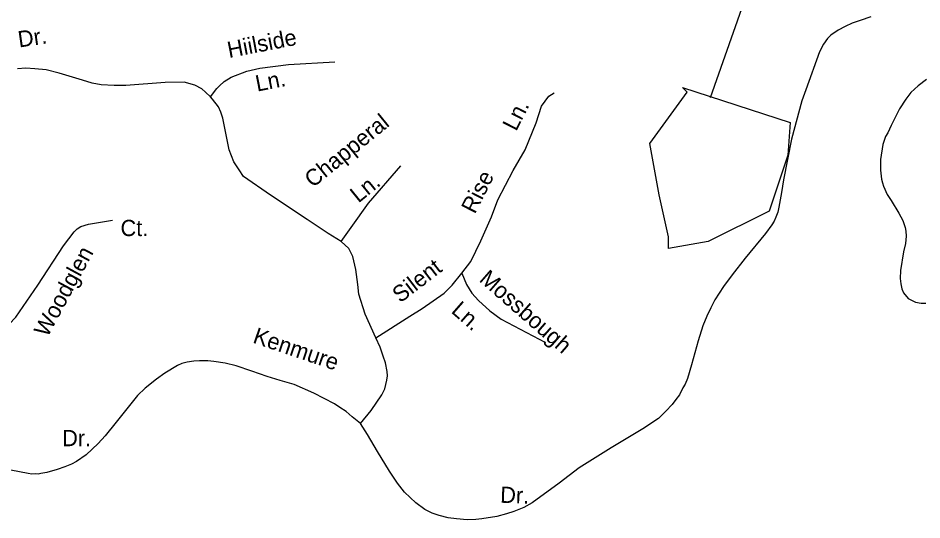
# Model space of a CAD drawing. Extents: x 884530 to 1028605, y 526725 to 653634.
# Drawn here: x 968262 to 971914, y 562742 to 564771 of the extents above; entities that cross this region are included whole.
import ezdxf

# ---------------------------------------------------------------- set-up
doc = ezdxf.new("R2010")
doc.units = 0
for name, color, linetype in [('Exist Hydrographic Creek Single Shore', 7, 'Continuous'), ('Exist Hydrographic Pond Over 1500 Sq Ft', 7, 'Continuous'), ('Exist Road Non-System Type 51', 7, 'Continuous'), ('Exist Road Non-System Type 51 Label', 7, 'Continuous')]:
    doc.layers.add(name, color=color, linetype=linetype)

msp = doc.modelspace()

# ---------------------------------------------------------------- linework, layer by layer
at = {"layer": 'Exist Hydrographic Creek Single Shore'}
msp.add_lwpolyline([(971060.4, 564449.1), (971211.5, 564883.7), (971192.6, 565129.3), (971305.9, 565299.4), (971441.5, 565245.4), (971579.1, 565364.1), (971834.7, 565573.4), (972259.6, 565611.2), (973015, 565658.4), (973251, 565781.2), (973411.6, 565752.9), (973609.9, 565686.7), (974276.7, 565723.2), (974566.1, 565894.5), (974652.9, 565991.3), (974813.5, 566053.7), (975080.4, 566051.5), (975207.2, 566108.1), (975276.7, 566188.7), (975602.5, 566927.1), (975750.5, 567104.6), (975948.4, 567281.1)], dxfattribs=at)
at = {"layer": 'Exist Hydrographic Pond Over 1500 Sq Ft'}
msp.add_lwpolyline([(970947.1, 564490.7), (971381.4, 564349), (971372, 564216.7), (971296.5, 563990), (971051, 563867.1), (970890.4, 563838.8), (970890.4, 563886), (970852.7, 564056.1), (970814.9, 564263.9), (970966, 564471.8)], close=True, dxfattribs=at)
at = {"layer": 'Exist Road Non-System Type 51'}
for points in [[(971708.4, 564775.7), (971665.3, 564761.3), (971632.8, 564749.6), (971603.6, 564736.8), (971576.4, 564722), (971546, 564701.6), (971532.4, 564687.6), (971516, 564664.8), (971500.8, 564634.7), (971445.8, 564480.9), (971428.6, 564435.8), (971387.9, 564281.2), (971355.1, 564117.1), (971347.1, 564066.3), (971335.8, 564005.9), (971331.4, 563985.8), (971324.6, 563966.6), (971317, 563950.2), (971308.1, 563935), (971281.8, 563900.6), (971200.1, 563799.9), (971148.1, 563733.2), (971112.4, 563686.4), (971078.1, 563631.9), (971061.3, 563599.5), (971045.7, 563566.3), (971029.2, 563526.7), (971010.7, 563465.8), (970983.2, 563369.7), (970966.4, 563314.5), (970957.1, 563291.3), (970948.8, 563275.7), (970934.3, 563248.4), (970920.3, 563229.3), (970904.8, 563209.6), (970879.9, 563181.6), (970849.8, 563152.7), (970786.6, 563110.8), (970658.5, 563033.5), (970529.2, 562953), (970447.9, 562890.6), (970338.7, 562811.3), (970305.8, 562792.9), (970265, 562776.1), (970235.4, 562766.9), (970196.6, 562756.4), (970135.6, 562746.4), (970112.1, 562744.4), (970077.2, 562742.4), (970033.6, 562746.4), (970000.4, 562750.9), (969963.1, 562760.4), (969935.5, 562770.1), (969905.5, 562784.9), (969869.5, 562810.9), (969823.8, 562854.1), (969795, 562891), (969763.4, 562939), (969713.8, 563019.5), (969673.7, 563087.5), (969645.7, 563132.7)], [(969039.4, 564452.4), (969065.2, 564486.6), (969075.7, 564496.4), (969095.1, 564514.2), (969123.6, 564532.3), (969186, 564556.5), (969238.2, 564568.4), (969354.3, 564583.2), (969541.3, 564594.3)], [(969039.4, 564452.4), (969019.9, 564470.8), (969004.3, 564484.2), (968976.6, 564499.6), (968933.5, 564511.9), (968856, 564510.6), (968697.4, 564498.3), (968650.7, 564498.3), (968597.8, 564500.8), (968560.8, 564507), (968522.7, 564519.3), (968428, 564547.6), (968375.1, 564561.1), (968329.6, 564566), (968293.9, 564568.4), (968259.4, 564566)], [(971933, 564522.9), (971899, 564497.2), (971870, 564469.7), (971848.7, 564442.4), (971824.2, 564404.3), (971790.5, 564337.2), (971775.9, 564306.5), (971767.7, 564291.7), (971756.2, 564259.8), (971746.3, 564199.7), (971747.2, 564155.5), (971750.7, 564119.9), (971755, 564104.7), (971759, 564091), (971773.8, 564057.7), (971790.2, 564033.6), (971820.5, 563982), (971836.8, 563952.1), (971846.6, 563924.7), (971848.7, 563909.1), (971850.3, 563889.1), (971847.4, 563859.6), (971840, 563826.1), (971827.3, 563751.2), (971826.6, 563718.4), (971829.5, 563697.2), (971833.6, 563676.7), (971840, 563659.9), (971858.5, 563637.4), (971888.3, 563623.1), (971911.3, 563619), (971930.5, 563618.2)], [(969567.1, 563868.4), (969515.5, 563900.5), (969430.6, 563957), (969281.7, 564055.4), (969173.4, 564130.5), (969155, 564157.5), (969134.2, 564189.6), (969114.4, 564238.7), (969088.7, 564366.7), (969081.2, 564390.1), (969071.3, 564411.9), (969047.3, 564443.1), (969039.4, 564452.4)], [(970055.3, 563739.2), (970091.8, 563787.5), (970132.3, 563869.8), (970174.6, 563967.3), (970200.4, 564036.2), (970263.1, 564155.3), (970310.5, 564237.7), (970355.6, 564346.9), (970376.7, 564414.1), (970406, 564454.8), (970428.7, 564468.8)], [(969567.1, 563868.4), (969607.7, 563923.8), (969677.9, 564022.2), (969808.7, 564173)], [(967763.6, 563051.4), (967789.1, 563134.2), (967806.2, 563208.2), (967816.9, 563263.1), (967827.3, 563292.1), (967839.6, 563315.5), (967855.7, 563337.2), (967876, 563356.9), (967902.9, 563376.1), (967931.2, 563390.9), (968038.9, 563430.9), (968154.9, 563484.2), (968194.9, 563508), (968225.9, 563533.6), (968252.7, 563561.7), (968341.9, 563691.3), (968445.6, 563849.9), (968488.2, 563906.6), (968500.6, 563918.9), (968515.3, 563928.8), (968546.4, 563938.1), (968643.3, 563954.5)], [(969707.9, 563478.9), (969664.5, 563574), (969638.4, 563655.3), (969634.3, 563693.9), (969627.4, 563755.2), (969615.1, 563807), (969597.9, 563838.9), (969567.1, 563868.4)], [(969707.9, 563478.9), (969845.3, 563566.6), (969895.3, 563596.3), (969983.4, 563659), (970015.4, 563691.5), (970055.3, 563739.2)], [(970055.3, 563739.2), (970074.5, 563694.1), (970096.1, 563659.3), (970123.1, 563629.1), (970168.4, 563587.7), (970214.4, 563553.9), (970393.3, 563459.4)], [(969645.7, 563132.7), (969688.5, 563185.2), (969732.2, 563248.4), (969743.8, 563272.4), (969752.4, 563306.9), (969754.8, 563324.9), (969754, 563342), (969747, 563377.3), (969737.7, 563404.3), (969725, 563440.6), (969707.9, 563478.9)], [(969645.7, 563132.7), (969612.2, 563159.6), (969588, 563180), (969562.5, 563197), (969540.5, 563211.2), (969457.1, 563254.3), (969378, 563289.7), (969321.5, 563306), (969269, 563322.3), (969206.1, 563344.2), (969143.3, 563365.6), (969098.7, 563375.6), (969052.7, 563383.1), (969028.4, 563384.8), (968994.5, 563384.8), (968971.9, 563383.9), (968944.9, 563380.4), (968924.2, 563374.8), (968905.9, 563366.8), (968854.6, 563335), (968821.2, 563310.7), (968775.4, 563275.4), (968744.4, 563245.9), (968658.5, 563137.4), (968614, 563082.9), (968586.2, 563051.4), (968536.9, 563005.7), (968497.4, 562979.1), (968478.3, 562967.5), (968450.8, 562956.4), (968419.5, 562946), (968377.7, 562934.5), (968354.3, 562929.4), (968342.7, 562927.7), (968331, 562928.3), (968317.2, 562927.7), (968302.9, 562930.1), (968233.1, 562943.5)]]:
    msp.add_lwpolyline(points, dxfattribs=at)

# ---------------------------------------------------------------- texts
at = {"layer": 'Exist Road Non-System Type 51 Label'}
for s, rotation, p in [('Dr.', 8.3511, (968266.2, 564651.7)), ('Hiilside', 11.0168, (969114.4, 564609.1)), ('Ln.', 11.0168, (969228, 564473.4)), ('Ln.', 62.9367, (970274.4, 564310.4)), ('Chapperal', 39.0575, (969452.9, 564082.8)), ('Rise', 63.0568, (970107.7, 563975.9)), ('Ln.', 39.0575, (969637.2, 564021.1)), ('Woodglen', 61.5724, (968380.5, 563477.3)), ('Silent', 37.4097, (969806, 563617.1)), ('Mossbough', 318.7937, (970121.3, 563709.3)), ('Ln.', 318.7937, (970008.4, 563582.8)), ('Kenmure', 341.3358, (969206.8, 563459.5)), ('Dr.', 358.008, (970209.3, 562812))]:
    msp.add_text(s, height=65.62, rotation=rotation, dxfattribs=at).set_placement(p)
for s, p in [('Ct.', (968675.9, 563889.6)), ('Dr.', (968440, 563040.4))]:
    msp.add_text(s, height=65.62, dxfattribs=at).set_placement(p)

doc.saveas('drawing.dxf')
